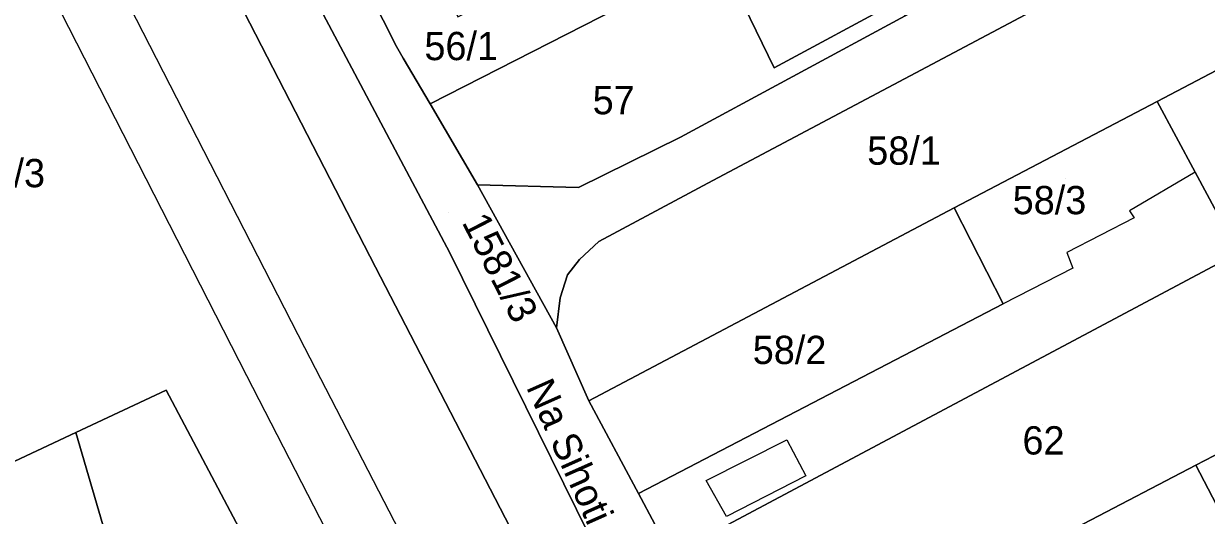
# Model space of a CAD drawing. Extents: x -263943 to -261149, y -1236934 to -1230686.
# Drawn here: x -262922.4 to -262838.8, y -1235729 to -1235694.2 of the extents above; entities that cross this region are included whole.
import ezdxf

# ---------------------------------------------------------------- set-up
doc = ezdxf.new("R2010")
doc.units = 0
for name, color, linetype in [('body_kn', 7, 'Continuous'), ('kladpar_druhypozemkov', 7, 'Continuous'), ('kladpar_hranice', 7, 'Continuous'), ('kladpar_parcelnecisla', 7, 'Continuous'), ('kladpar_plochy', 7, 'Continuous'), ('popisy', 7, 'Continuous'), ('zappar_hrandruhpozemk', 7, 'Continuous'), ('zuob_linie', 7, 'Continuous'), ('zuob_plochy', 7, 'Continuous')]:
    doc.layers.add(name, color=color, linetype=linetype)

msp = doc.modelspace()

# ---------------------------------------------------------------- linework, layer by layer
at = {"layer": 'body_kn'}
for p, q in [((-262896.06, -1235695.86), (-262896.06, -1235695.86)), ((-262895.58, -1235696.68), (-262895.58, -1235696.68)), ((-262869.35, -1235697.38), (-262869.35, -1235697.38)), ((-262842.25, -1235699.76), (-262842.25, -1235699.76)), ((-262893.67, -1235699.93), (-262893.67, -1235699.93)), ((-262893.67, -1235699.93), (-262893.67, -1235699.93)), ((-262875.96, -1235702.29), (-262875.96, -1235702.29)), ((-262839.57, -1235704.76), (-262839.57, -1235704.76)), ((-262839.57, -1235704.76), (-262839.57, -1235704.76)), ((-262890.32, -1235705.64), (-262890.32, -1235705.64)), ((-262873.68, -1235705.35), (-262873.68, -1235705.35)), ((-262883.19, -1235705.83), (-262883.19, -1235705.83)), ((-262856.62, -1235707.27), (-262856.62, -1235707.27)), ((-262856.62, -1235707.27), (-262856.62, -1235707.27)), ((-262844.22, -1235707.48), (-262844.22, -1235707.48)), ((-262843.89, -1235707.99), (-262843.89, -1235707.99)), ((-262881.75, -1235709.66), (-262881.75, -1235709.66)), ((-262892.28, -1235710.47), (-262892.28, -1235710.47)), ((-262848.65, -1235710.44), (-262848.65, -1235710.44)), ((-262897.55, -1235711.48), (-262897.55, -1235711.48)), ((-262883.12, -1235710.93), (-262883.12, -1235710.93)), ((-262848.23, -1235711.54), (-262848.23, -1235711.54)), ((-262883.97, -1235712.03), (-262883.97, -1235712.03)), ((-262884.48, -1235713.64), (-262884.48, -1235713.64)), ((-262853.16, -1235714.07), (-262853.16, -1235714.07)), ((-262884.74, -1235715.76), (-262884.74, -1235715.76)), ((-262902.57, -1235717.15), (-262902.57, -1235717.15)), ((-262906.65, -1235719.17), (-262906.65, -1235719.17)), ((-262912.34, -1235720.17), (-262912.34, -1235720.17)), ((-262882.46, -1235720.94), (-262882.46, -1235720.94)), ((-262882.46, -1235720.94), (-262882.46, -1235720.94)), ((-262918.74, -1235723.18), (-262918.74, -1235723.18)), ((-262868.46, -1235723.7), (-262868.46, -1235723.7)), ((-262839.52, -1235725.48), (-262839.52, -1235725.48)), ((-262874.16, -1235726.57), (-262874.16, -1235726.57)), ((-262874.16, -1235726.57), (-262874.16, -1235726.57)), ((-262867.11, -1235726.25), (-262867.11, -1235726.25)), ((-262878.95, -1235727.5), (-262878.95, -1235727.5))]:
    msp.add_line(p, q, dxfattribs=at)
at = {"layer": 'kladpar_druhypozemkov'}
for p, q in [((-262890.64, -1235695.42), (-262890.64, -1235695.42)), ((-262880.87, -1235698.27), (-262880.87, -1235698.27)), ((-262859.91, -1235701.98), (-262859.91, -1235701.98)), ((-262848.76, -1235705.23), (-262848.76, -1235705.23)), ((-262892.37, -1235707.58), (-262892.37, -1235707.58)), ((-262867.32, -1235716.39), (-262867.32, -1235716.39)), ((-262850.36, -1235722.63), (-262850.36, -1235722.63))]:
    msp.add_line(p, q, dxfattribs=at)
at = {"layer": 'kladpar_hranice'}
for points in [[(-262961.89, -1235578.6), (-262940.98, -1235618.73), (-262892.28, -1235710.47), (-262846.58, -1235803.11), (-262815.95, -1235861.66), (-262747.15, -1236000.03), (-262778.52, -1235940.15), (-262819.01, -1235863.09), (-262849.55, -1235804.29), (-262897.55, -1235711.48), (-262944.38, -1235620.51), (-262941.66, -1235619.02), (-262944.02, -1235614.14), (-262946.91, -1235615.57), (-262965.12, -1235580.37), (-262989.13, -1235534.1), (-262970.6, -1235526.27), (-262962.22, -1235520.35), (-262964.19, -1235560.08), (-262961.89, -1235578.6)], [(-262989.13, -1235534.1), (-262965.12, -1235580.37), (-262946.91, -1235615.57), (-262948.44, -1235616.25), (-262945.91, -1235621.18), (-262944.38, -1235620.51), (-262897.55, -1235711.48), (-262849.55, -1235804.29), (-262819.01, -1235863.09)], [(-262707.73, -1236150.88), (-262717.99, -1236121.07), (-262742.82, -1236057.73), (-262755.44, -1236025.13), (-262784.83, -1235967.96), (-262812.71, -1235913.51), (-262843.44, -1235853.52), (-262866.2, -1235809.08), (-262895.53, -1235751.97), (-262912.34, -1235720.17), (-262918.74, -1235723.18), (-262929.39, -1235728.18), (-262941.55, -1235698.09), (-262962.24, -1235644.69), (-262994.36, -1235576.33)], [(-262846.58, -1235803.11), (-262892.28, -1235710.47), (-262940.98, -1235618.73)], [(-262928.9, -1235630.82), (-262925.85, -1235636.61), (-262921.71, -1235645.03), (-262917.41, -1235653.53), (-262915.27, -1235657.76), (-262911.21, -1235665.77), (-262908.72, -1235670.7), (-262900.55, -1235686.94), (-262898.91, -1235690.2), (-262896.06, -1235695.86), (-262895.58, -1235696.68), (-262893.67, -1235699.93), (-262890.32, -1235705.64), (-262884.74, -1235715.76), (-262882.46, -1235720.94), (-262878.95, -1235727.5), (-262876.63, -1235731.82)], [(-262875.06, -1235685.63), (-262873.19, -1235689.46), (-262893.67, -1235699.93), (-262895.58, -1235696.68), (-262896.06, -1235695.86), (-262898.91, -1235690.2), (-262869.52, -1235675.41), (-262857.1, -1235669.33), (-262855.83, -1235671.84), (-262853.9, -1235675.62), (-262848.07, -1235687.18), (-262860.08, -1235693.69), (-262860.45, -1235692.76), (-262860.51, -1235692.6), (-262850, -1235686.92), (-262858.77, -1235670.86), (-262869.23, -1235676.12), (-262894.28, -1235688.48), (-262891.72, -1235693.77), (-262875.06, -1235685.63)], [(-262875.06, -1235685.63), (-262866.79, -1235681.59), (-262869.23, -1235676.12), (-262858.77, -1235670.86), (-262850, -1235686.92), (-262860.51, -1235692.6), (-262869.35, -1235697.38), (-262873.19, -1235689.46), (-262875.06, -1235685.63)], [(-262837.63, -1235686.2), (-262873.68, -1235705.35), (-262881.75, -1235709.66), (-262883.12, -1235710.93), (-262883.97, -1235712.03), (-262884.48, -1235713.64), (-262884.74, -1235715.76), (-262890.32, -1235705.64), (-262883.19, -1235705.83), (-262875.96, -1235702.29), (-262860.08, -1235693.69), (-262848.07, -1235687.18), (-262830.47, -1235676.46)], [(-262856.62, -1235707.27), (-262882.46, -1235720.94), (-262884.74, -1235715.76), (-262884.48, -1235713.64), (-262883.97, -1235712.03), (-262883.12, -1235710.93), (-262881.75, -1235709.66), (-262873.68, -1235705.35), (-262837.63, -1235686.2), (-262833.41, -1235695.12), (-262842.25, -1235699.76), (-262856.62, -1235707.27)], [(-262893.67, -1235699.93), (-262873.19, -1235689.46), (-262869.35, -1235697.38), (-262860.51, -1235692.6), (-262860.45, -1235692.76), (-262860.08, -1235693.69), (-262875.96, -1235702.29), (-262883.19, -1235705.83), (-262890.32, -1235705.64), (-262893.67, -1235699.93)], [(-262839.57, -1235704.76), (-262842.25, -1235699.76), (-262833.41, -1235695.12), (-262828.34, -1235706.17), (-262836.51, -1235710.47), (-262839.57, -1235704.76)], [(-262876.63, -1235731.82), (-262878.95, -1235727.5), (-262853.16, -1235714.07), (-262856.62, -1235707.27), (-262842.25, -1235699.76), (-262839.57, -1235704.76), (-262836.51, -1235710.47), (-262876.63, -1235731.82)], [(-262812.74, -1235711.14), (-262812.56, -1235711.51), (-262823.62, -1235717.22), (-262839.52, -1235725.48), (-262847.47, -1235729.63), (-262867.39, -1235740.02), (-262871.23, -1235742.02), (-262876.63, -1235731.82), (-262836.51, -1235710.47), (-262828.34, -1235706.17), (-262826.92, -1235705.44), (-262821.75, -1235715.86), (-262812.74, -1235711.14)], [(-262882.46, -1235720.94), (-262856.62, -1235707.27), (-262853.16, -1235714.07), (-262878.95, -1235727.5), (-262882.46, -1235720.94)], [(-262861.99, -1235760.16), (-262866.33, -1235751.8), (-262847.2, -1235742.18), (-262842.61, -1235739.22), (-262834.53, -1235735.09), (-262839.52, -1235725.48), (-262823.62, -1235717.22), (-262814.33, -1235736.25), (-262838.47, -1235748.32), (-262861.99, -1235760.16)], [(-262829.23, -1236194.7), (-262844.53, -1236106.63), (-262850.7, -1236071.61), (-262859.1, -1236024.25), (-262862.08, -1236007.46), (-262786.1, -1235970.21), (-262791.6, -1235961.47), (-262796.19, -1235954.16), (-262865.14, -1235990.21), (-262869.14, -1235967.65), (-262874.97, -1235935.23), (-262879.02, -1235912.99), (-262885, -1235878.61), (-262892.14, -1235836.25), (-262901.12, -1235783.44), (-262918.74, -1235723.18), (-262912.34, -1235720.17), (-262895.53, -1235751.97), (-262866.2, -1235809.08), (-262843.44, -1235853.52), (-262812.71, -1235913.51), (-262784.83, -1235967.96), (-262755.44, -1236025.13), (-262742.82, -1236057.73)], [(-262865.14, -1235990.21), (-262871.14, -1235993.35), (-262871.84, -1235989.76), (-262886.55, -1235904.35), (-262902.73, -1235812.42), (-262914.19, -1235765.79), (-262929.39, -1235728.18), (-262918.74, -1235723.18), (-262901.12, -1235783.44), (-262892.14, -1235836.25), (-262885, -1235878.61), (-262879.02, -1235912.99), (-262874.97, -1235935.23), (-262869.14, -1235967.65), (-262865.14, -1235990.21)], [(-262842.61, -1235739.22), (-262847.2, -1235742.18), (-262866.33, -1235751.8), (-262868.08, -1235748.3), (-262871.23, -1235742.02), (-262867.39, -1235740.02), (-262847.47, -1235729.63), (-262839.52, -1235725.48), (-262834.53, -1235735.09), (-262842.61, -1235739.22)]]:
    msp.add_lwpolyline(points, dxfattribs=at)
at = {"layer": 'kladpar_plochy'}
for points in [[(-262961.89, -1235578.6), (-262940.98, -1235618.73), (-262892.28, -1235710.47), (-262846.58, -1235803.11), (-262815.95, -1235861.66), (-262747.15, -1236000.03), (-262778.52, -1235940.15), (-262819.01, -1235863.09), (-262849.55, -1235804.29), (-262897.55, -1235711.48), (-262944.38, -1235620.51), (-262941.66, -1235619.02), (-262944.02, -1235614.14), (-262946.91, -1235615.57), (-262965.12, -1235580.37), (-262989.13, -1235534.1), (-262970.6, -1235526.27), (-262962.22, -1235520.35), (-262964.19, -1235560.08)], [(-262875.06, -1235685.63), (-262873.19, -1235689.46), (-262893.67, -1235699.93), (-262895.58, -1235696.68), (-262896.06, -1235695.86), (-262898.91, -1235690.2), (-262869.52, -1235675.41), (-262857.1, -1235669.33), (-262855.83, -1235671.84), (-262853.9, -1235675.62), (-262848.07, -1235687.18), (-262860.08, -1235693.69), (-262860.45, -1235692.76), (-262860.51, -1235692.6), (-262850, -1235686.92), (-262858.77, -1235670.86), (-262869.23, -1235676.12), (-262894.28, -1235688.48), (-262891.72, -1235693.77)], [(-262875.06, -1235685.63), (-262866.79, -1235681.59), (-262869.23, -1235676.12), (-262858.77, -1235670.86), (-262850, -1235686.92), (-262860.51, -1235692.6), (-262869.35, -1235697.38), (-262873.19, -1235689.46)], [(-262856.62, -1235707.27), (-262882.46, -1235720.94), (-262884.74, -1235715.76), (-262884.48, -1235713.64), (-262883.97, -1235712.03), (-262883.12, -1235710.93), (-262881.75, -1235709.66), (-262873.68, -1235705.35), (-262837.63, -1235686.2), (-262833.41, -1235695.12), (-262842.25, -1235699.76)], [(-262893.67, -1235699.93), (-262873.19, -1235689.46), (-262869.35, -1235697.38), (-262860.51, -1235692.6), (-262860.45, -1235692.76), (-262860.08, -1235693.69), (-262875.96, -1235702.29), (-262883.19, -1235705.83), (-262890.32, -1235705.64)], [(-262839.57, -1235704.76), (-262842.25, -1235699.76), (-262833.41, -1235695.12), (-262828.34, -1235706.17), (-262836.51, -1235710.47)], [(-262876.63, -1235731.82), (-262878.95, -1235727.5), (-262853.16, -1235714.07), (-262856.62, -1235707.27), (-262842.25, -1235699.76), (-262839.57, -1235704.76), (-262836.51, -1235710.47)], [(-262812.74, -1235711.14), (-262812.56, -1235711.51), (-262823.62, -1235717.22), (-262839.52, -1235725.48), (-262847.47, -1235729.63), (-262867.39, -1235740.02), (-262871.23, -1235742.02), (-262876.63, -1235731.82), (-262836.51, -1235710.47), (-262828.34, -1235706.17), (-262826.92, -1235705.44), (-262821.75, -1235715.86)], [(-262882.46, -1235720.94), (-262856.62, -1235707.27), (-262853.16, -1235714.07), (-262878.95, -1235727.5)], [(-262861.99, -1235760.16), (-262866.33, -1235751.8), (-262847.2, -1235742.18), (-262842.61, -1235739.22), (-262834.53, -1235735.09), (-262839.52, -1235725.48), (-262823.62, -1235717.22), (-262814.33, -1235736.25), (-262838.47, -1235748.32)], [(-262865.14, -1235990.21), (-262871.14, -1235993.35), (-262871.84, -1235989.76), (-262886.55, -1235904.35), (-262902.73, -1235812.42), (-262914.19, -1235765.79), (-262929.39, -1235728.18), (-262918.74, -1235723.18), (-262901.12, -1235783.44), (-262892.14, -1235836.25), (-262885, -1235878.61), (-262879.02, -1235912.99), (-262874.97, -1235935.23), (-262869.14, -1235967.65)], [(-262842.61, -1235739.22), (-262847.2, -1235742.18), (-262866.33, -1235751.8), (-262868.08, -1235748.3), (-262871.23, -1235742.02), (-262867.39, -1235740.02), (-262847.47, -1235729.63), (-262839.52, -1235725.48), (-262834.53, -1235735.09)]]:
    msp.add_lwpolyline(points, close=True, dxfattribs=at)
for points in [[(-262989.13, -1235534.1), (-262965.12, -1235580.37), (-262946.91, -1235615.57), (-262948.44, -1235616.25), (-262945.91, -1235621.18), (-262944.38, -1235620.51), (-262897.55, -1235711.48), (-262849.55, -1235804.29), (-262819.01, -1235863.09), (-262778.52, -1235940.15), (-262747.15, -1236000.03), (-262733.97, -1236030.65), (-262710.45, -1236085.53), (-262699.7, -1236119.81), (-262681.18, -1236174.94)], [(-262707.73, -1236150.88), (-262717.99, -1236121.07), (-262742.82, -1236057.73), (-262755.44, -1236025.13), (-262784.83, -1235967.96), (-262812.71, -1235913.51), (-262843.44, -1235853.52), (-262866.2, -1235809.08), (-262895.53, -1235751.97), (-262912.34, -1235720.17), (-262918.74, -1235723.18), (-262929.39, -1235728.18), (-262941.55, -1235698.09), (-262962.24, -1235644.69), (-262994.36, -1235576.33)], [(-262846.58, -1235803.11), (-262892.28, -1235710.47), (-262940.98, -1235618.73)], [(-262928.9, -1235630.82), (-262925.85, -1235636.61), (-262921.71, -1235645.03), (-262917.41, -1235653.53), (-262915.27, -1235657.76), (-262911.21, -1235665.77), (-262908.72, -1235670.7), (-262900.55, -1235686.94), (-262898.91, -1235690.2), (-262896.06, -1235695.86), (-262895.58, -1235696.68), (-262893.67, -1235699.93), (-262890.32, -1235705.64), (-262884.74, -1235715.76), (-262882.46, -1235720.94), (-262878.95, -1235727.5), (-262876.63, -1235731.82)], [(-262837.63, -1235686.2), (-262873.68, -1235705.35), (-262881.75, -1235709.66), (-262883.12, -1235710.93), (-262883.97, -1235712.03), (-262884.48, -1235713.64), (-262884.74, -1235715.76), (-262890.32, -1235705.64), (-262883.19, -1235705.83), (-262875.96, -1235702.29), (-262860.08, -1235693.69), (-262848.07, -1235687.18), (-262830.47, -1235676.46)], [(-262885, -1235878.61), (-262892.14, -1235836.25), (-262901.12, -1235783.44), (-262918.74, -1235723.18), (-262912.34, -1235720.17), (-262895.53, -1235751.97), (-262866.2, -1235809.08), (-262843.44, -1235853.52)]]:
    msp.add_lwpolyline(points, dxfattribs=at)
at = {"layer": 'zappar_hrandruhpozemk'}
for p, q in [((-262906.65, -1235719.17), (-262929.44, -1235674.54)), ((-262843.89, -1235707.99), (-262848.65, -1235710.44)), ((-262902.57, -1235717.15), (-262879.93, -1235761.01)), ((-262884.01, -1235763.12), (-262906.65, -1235719.17)), ((-262874.16, -1235726.57), (-262868.46, -1235723.7)), ((-262868.46, -1235723.7), (-262867.11, -1235726.25))]:
    msp.add_line(p, q, dxfattribs=at)
for points in [[(-262948.48, -1235627.71), (-262925.45, -1235672.52), (-262902.57, -1235717.15)], [(-262839.57, -1235704.76), (-262844.22, -1235707.48), (-262843.89, -1235707.99)], [(-262848.65, -1235710.44), (-262848.23, -1235711.54), (-262853.16, -1235714.07)], [(-262867.11, -1235726.25), (-262872.72, -1235729.12), (-262874.16, -1235726.57)]]:
    msp.add_lwpolyline(points, dxfattribs=at)
at = {"layer": 'zuob_linie'}
for points in [[(-262989.13, -1235534.1), (-262965.12, -1235580.37), (-262946.91, -1235615.57), (-262944.02, -1235614.14), (-262941.66, -1235619.02), (-262944.38, -1235620.51), (-262897.55, -1235711.48), (-262849.55, -1235804.29), (-262819.01, -1235863.09), (-262778.52, -1235940.15), (-262747.15, -1236000.03), (-262733.97, -1236030.65), (-262710.45, -1236085.53), (-262699.7, -1236119.81), (-262681.18, -1236174.94)], [(-262681.18, -1236174.94), (-262699.7, -1236119.81), (-262710.45, -1236085.53), (-262733.97, -1236030.65), (-262747.15, -1236000.03), (-262778.52, -1235940.15), (-262819.01, -1235863.09), (-262849.55, -1235804.29), (-262897.55, -1235711.48), (-262944.38, -1235620.51), (-262941.66, -1235619.02), (-262944.02, -1235614.14), (-262946.91, -1235615.57), (-262965.12, -1235580.37), (-262989.13, -1235534.1)]]:
    msp.add_lwpolyline(points, dxfattribs=at)
at = {"layer": 'zuob_plochy'}
for points in [[(-262989.13, -1235534.1), (-262965.12, -1235580.37), (-262946.91, -1235615.57), (-262944.02, -1235614.14), (-262941.66, -1235619.02), (-262944.38, -1235620.51), (-262897.55, -1235711.48), (-262849.55, -1235804.29), (-262819.01, -1235863.09), (-262778.52, -1235940.15), (-262747.15, -1236000.03), (-262733.97, -1236030.65), (-262710.45, -1236085.53), (-262699.7, -1236119.81), (-262681.18, -1236174.94)], [(-262681.18, -1236174.94), (-262699.7, -1236119.81), (-262710.45, -1236085.53), (-262733.97, -1236030.65), (-262747.15, -1236000.03), (-262778.52, -1235940.15), (-262819.01, -1235863.09), (-262849.55, -1235804.29), (-262897.55, -1235711.48), (-262944.38, -1235620.51), (-262941.66, -1235619.02), (-262944.02, -1235614.14), (-262946.91, -1235615.57), (-262965.12, -1235580.37), (-262989.13, -1235534.1)]]:
    msp.add_lwpolyline(points, dxfattribs=at)

# ---------------------------------------------------------------- texts
at = {"layer": 'kladpar_parcelnecisla'}
for s, p in [('56/1', (-262894.084, -1235696.83)), ('57', (-262882.186, -1235700.66)), ('58/1', (-262862.765, -1235704.23)), ('1746/3', (-262929.096, -1235705.82)), ('58/3', (-262852.477, -1235707.73)), ('58/2', (-262870.861, -1235718.33)), ('62', (-262851.785, -1235724.73))]:
    msp.add_text(s, height=2, dxfattribs=at).set_placement(p)
msp.add_text('1581/3', height=2, rotation=297, dxfattribs=at).set_placement((-262891.467, -1235708.294))
at = {"layer": 'popisy'}
msp.add_text('Na Sihoti', height=2, rotation=294, dxfattribs=at).set_placement((-262886.913, -1235719.954))

doc.saveas('drawing.dxf')
